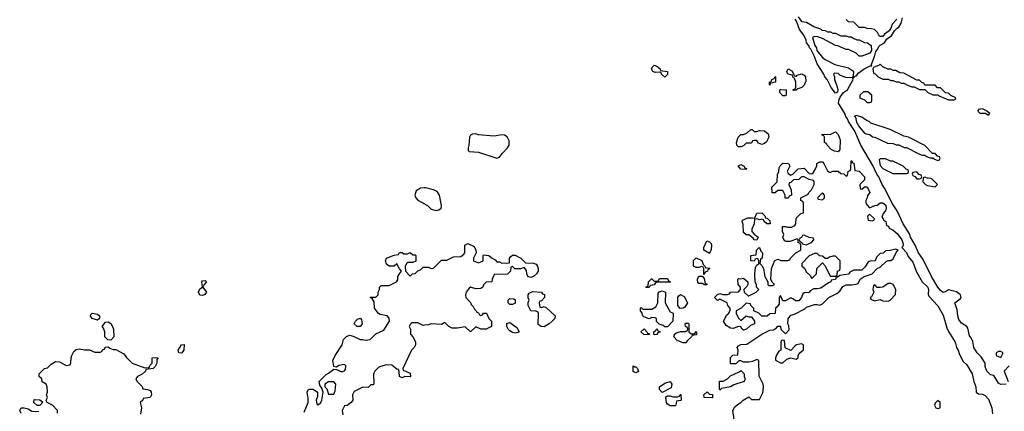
# Model space of a CAD drawing. Header units: inches. Extents: x 2380053 to 2584298, y 380219 to 546618.
# Tile 767 of 788: x 2476917 to 2484415, y 510324 to 513305. Entities that reach past the tile are written whole.
import ezdxf

# ---------------------------------------------------------------- set-up
doc = ezdxf.new("R2010")
doc.units = ezdxf.units.IN
doc.header["$MEASUREMENT"] = 0
doc.layers.add('C4571', color=7, linetype='Continuous')
doc.layers.add('C4581', color=7, linetype='Continuous')

msp = doc.modelspace()

# ---------------------------------------------------------------- linework, layer by layer
at = {"layer": 'C4571', "color": 2}
for points, elevation in [([(2480000, 512024), (2479970, 512022.7), (2479937.3, 512002.7), (2479927.3, 511970), (2479934, 511950), (2479950.4, 511930.4), (2480000, 511902.4)], 58), ([(2479083.3, 510316.7), (2479113.3, 510390), (2479114.9, 510425.1), (2479107.3, 510470), (2479113.6, 510486.4), (2479127, 510493), (2479153, 510493), (2479184.9, 510470), (2479184.1, 510435.9), (2479174.8, 510410), (2479181, 510381), (2479190, 510372), (2479210, 510392), (2479219, 510410), (2479228.7, 510470), (2479219, 510499), (2479203.2, 510523.2), (2479199, 510550), (2479250, 510604.9), (2479270, 510614), (2479310, 510644.7), (2479330, 510642.8), (2479370, 510625.5), (2479390, 510631), (2479398, 510642), (2479401.2, 510670), (2479390, 510679.3), (2479346.6, 510673.4), (2479330, 510659), (2479310, 510666), (2479301.2, 510710), (2479319.3, 510750), (2479372.3, 510830), (2479384, 510870), (2479406, 510894), (2479430, 510902.4), (2479456.5, 510896.5), (2479510, 510871.3), (2479530, 510871.3), (2479550, 510864.7), (2479586, 510870), (2479630, 510914), (2479690, 510941), (2479732.7, 511010), (2479731.9, 511031.9), (2479715.3, 511050), (2479661.2, 511061.2), (2479648.9, 511068.9), (2479618, 511110), (2479616.4, 511156.4), (2479602, 511182), (2479586, 511190), (2479590, 511194), (2479630, 511194), (2479646, 511210), (2479648, 511230), (2479658, 511250), (2479658, 511270), (2479670, 511282), (2479730, 511282), (2479786, 511310), (2479796.4, 511323.6), (2479798, 511350), (2479808.4, 511371.6), (2479826, 511390), (2479808.4, 511408.4), (2479790, 511446), (2479770, 511428), (2479730, 511428.7), (2479710, 511444), (2479702.7, 511470), (2479709.6, 511490.4), (2479770, 511512), (2479802, 511518), (2479810, 511534), (2479830, 511534), (2479842, 511522), (2479870, 511522), (2479890, 511534), (2479910, 511514), (2479930, 511514), (2479934, 511510), (2479932.7, 511467.3), (2479910, 511458), (2479870, 511458), (2479862, 511450), (2479852.7, 511427.3), (2479854, 511390), (2479890, 511354), (2479908.4, 511371.6), (2479930, 511374), (2479950, 511394), (2479970, 511402), (2479990, 511422), (2480000, 511422)], 54), ([(2480000, 510979), (2479990, 510978), (2479950, 510998), (2479903.6, 510996.4), (2479890, 510986), (2479882, 510970), (2479894, 510950), (2479894, 510910), (2479911.6, 510891.6), (2479931.6, 510851.6), (2479932, 510830), (2479922, 510810), (2479902, 510790), (2479834, 510650), (2479838, 510638), (2479890, 510614), (2479894, 510590), (2479890, 510586), (2479850, 510588), (2479830, 510578), (2479810, 510588), (2479807.3, 510627.3), (2479802, 510642), (2479790, 510646), (2479750, 510675.3), (2479710, 510678), (2479666, 510666), (2479650, 510658), (2479622, 510630), (2479612, 510610), (2479614, 510530), (2479610, 510526), (2479590, 510526), (2479570, 510506), (2479530, 510508), (2479465.4, 510474.6), (2479452, 510450), (2479454, 510410), (2479442, 510390), (2479411.6, 510368.4), (2479390, 510366), (2479374, 510330), (2479378, 510298)], 54), ([(2477206, 510310), (2477206, 510330), (2477166, 510370), (2477126, 510390), (2477120.4, 510400.4), (2477118, 510410), (2477128, 510430), (2477122, 510450), (2477128, 510470), (2477126, 510510), (2477118, 510530), (2477088.4, 510548.4), (2477086, 510570), (2477066, 510590), (2477066, 510610), (2477106, 510650), (2477130, 510654), (2477156.4, 510683.6), (2477190, 510702), (2477219.6, 510699.6), (2477270, 510672), (2477302, 510678), (2477307.3, 510692.7), (2477308, 510730), (2477313.2, 510750), (2477330, 510778), (2477346, 510794), (2477370, 510798.8), (2477410, 510791.3), (2477450, 510792), (2477490, 510774), (2477530, 510774), (2477542, 510778), (2477547.3, 510792.7), (2477562, 510798), (2477567.3, 510812.7), (2477590, 510814), (2477603.6, 510803.6), (2477630, 510794), (2477650, 510794), (2477710, 510762), (2477730, 510734), (2477774, 510690), (2477870, 510654), (2477902, 510658), (2477907.3, 510672.7), (2477926, 510690), (2477926, 510730), (2477950, 510734), (2477971.6, 510731.6), (2477962, 510718), (2477962, 510690), (2477950, 510666), (2477934, 510650), (2477878, 510642), (2477874, 510630), (2477850, 510606), (2477814, 510590), (2477802, 510570), (2477810, 510554), (2477850, 510514), (2477854, 510494), (2477891.1, 510491.1), (2477910, 510482), (2477918, 510470), (2477922, 510450), (2477910, 510428), (2477858, 510422), (2477854, 510410), (2477834, 510390), (2477844.7, 510350), (2477836.9, 510303.1)], 54), ([(2476927.9, 510307.9), (2476917.2, 510330), (2476929.4, 510350.6), (2476950.8, 510350.8), (2476982.8, 510342.8), (2477010, 510324.7), (2477062, 510322)], 54)]:
    msp.add_lwpolyline(points, dxfattribs=dict(at, elevation=elevation))
at = {"layer": 'C4571', "color": 2, "elevation": 54}
for points in [[(2478310, 511206), (2478290, 511209.3), (2478278, 511230), (2478290, 511256), (2478308.7, 511270), (2478303.7, 511310), (2478310, 511316.3), (2478330, 511318.8), (2478341, 511310), (2478322, 511290), (2478312, 511270), (2478338.8, 511230), (2478327.3, 511212.7)], [(2477510, 511019), (2477468, 511030), (2477455.3, 511050), (2477458, 511062), (2477469.2, 511070.8), (2477510, 511064.7), (2477524.7, 511050), (2477524.7, 511030)], [(2477610, 510866), (2477587.3, 510867.3), (2477566, 510890), (2477566, 510930), (2477556.4, 510956.4), (2477546, 510970), (2477570, 511002), (2477590, 511004.7), (2477610, 510991.3), (2477624.7, 510970), (2477631.3, 510950), (2477634, 510890)], [(2479510, 510969), (2479488, 510970), (2479465.2, 510990), (2479475.3, 511010), (2479490, 511024.7), (2479512, 511032), (2479519.8, 511019.8), (2479524.7, 510990)], [(2478150, 510766), (2478130, 510768.7), (2478123.7, 510790), (2478150, 510830.8), (2478170, 510831.3), (2478166.8, 510790)], [(2479310, 510548.7), (2479270, 510548.7), (2479242, 510530), (2479242, 510510), (2479255.3, 510495.3), (2479270, 510454), (2479310, 510454), (2479320.4, 510479.6), (2479324, 510530)], [(2477050, 510368), (2477026, 510390), (2477027.3, 510412.7), (2477071, 510411), (2477092.7, 510392.7), (2477070, 510368)]]:
    msp.add_lwpolyline(points, close=True, dxfattribs=at)
at = {"layer": 'C4581', "color": 2}
for points, elevation in [([(2482846.4, 513326.4), (2482870, 513291.3), (2482910, 513286), (2482970, 513251.3), (2483016, 513236), (2483026, 513226), (2483050, 513222), (2483070, 513212), (2483091.6, 513211.6), (2483110, 513202), (2483130, 513202), (2483170, 513182), (2483210, 513182), (2483230, 513174), (2483250, 513174), (2483263.6, 513163.6), (2483292.7, 513152.7), (2483310, 513152), (2483350, 513132), (2483374, 513130), (2483402, 513110), (2483404.7, 513070), (2483390.7, 513049.3), (2483330, 513028), (2483310, 513028), (2483286, 513050), (2483230, 513078), (2483210, 513078), (2483147.3, 513107.3), (2483130, 513108), (2483030, 513162), (2482994.6, 513174.6), (2482970, 513178), (2482954, 513170), (2482971.3, 513110), (2482984, 513090), (2482986.8, 513070), (2483030, 513018), (2483050, 513002), (2483124.7, 512964.7), (2483230, 512938), (2483259.1, 512919.1), (2483266, 512910), (2483264.7, 512875.3), (2483258, 512862), (2483205.2, 512865.2), (2483164, 512884), (2483150, 512895.3), (2483122, 512898), (2483114, 512890), (2483122, 512870), (2483121, 512850), (2483140.7, 512800.7), (2483146.4, 512773.6), (2483145.4, 512754.6), (2483130, 512746.6), (2483096, 512790), (2483067.3, 512850), (2483049.6, 512870), (2483042, 512890), (2482989.8, 512969.8), (2482967.8, 513030), (2482941.3, 513081.3), (2482932.7, 513090), (2482927.3, 513110), (2482909.7, 513130), (2482905.6, 513150), (2482888.2, 513188.2), (2482856.9, 513230), (2482833.2, 513293.2), (2482822.7, 513310)], 54), ([(2484430.7, 510529.3), (2484390, 510528.7), (2484370, 510538), (2484335.3, 510595.3), (2484310, 510602), (2484282, 510630), (2484270, 510666), (2484269, 510690), (2484239.5, 510739.5), (2484209.6, 510769.6), (2484183.7, 510810), (2484175.5, 510855.5), (2484163.2, 510883.2), (2484150, 510898), (2484137.2, 510957.2), (2484129.2, 510969.2), (2484090, 510994), (2484070, 511022), (2484060.9, 511050), (2484056, 511096), (2484038, 511150), (2484080.4, 511179.6), (2484088, 511190), (2484082, 511210), (2484050, 511234), (2483991, 511249), (2483966.8, 511233.2), (2483950, 511229.3), (2483930, 511242.7), (2483908.5, 511268.5), (2483860.5, 511350), (2483798.5, 511478.5), (2483761.6, 511530), (2483736.2, 511590), (2483700.5, 511650), (2483693.9, 511673.9), (2483645.6, 511750), (2483598.4, 511850), (2483563.1, 511903.1), (2483503.3, 512023.3), (2483485.6, 512050), (2483459.5, 512110), (2483444.2, 512130), (2483415.3, 512195.3), (2483322, 512350), (2483277.1, 512457.1), (2483230, 512529.3), (2483221.6, 512550), (2483207.8, 512567.8), (2483201.3, 512590), (2483153.3, 512670), (2483154.5, 512690), (2483164.8, 512715.2), (2483189.5, 512750.5), (2483220.9, 512770), (2483264, 512850), (2483262, 512858), (2483282, 512878), (2483290, 512878.8), (2483302.7, 512897.3), (2483347.8, 512932.2), (2483392.7, 512952.7), (2483407.3, 512952.7), (2483403.1, 512963.1), (2483430, 513032), (2483437.2, 513062.8), (2483450, 513078), (2483459.3, 513100.7), (2483469.1, 513110.9), (2483504, 513130), (2483521.2, 513158.8), (2483556.6, 513183.4), (2483579.3, 513220.7), (2483598.6, 513241.4), (2483611.5, 513248.5), (2483630, 513278), (2483640.2, 513319.8)], 54), ([(2483598, 513310), (2483562, 513270), (2483554.8, 513245.2), (2483539.1, 513220.9), (2483504, 513196), (2483490, 513178), (2483470, 513178), (2483463.1, 513183.1), (2483448.4, 513208.4), (2483426, 513230), (2483403.6, 513236.4), (2483370, 513238), (2483350, 513246), (2483310, 513246), (2483270, 513286), (2483228.4, 513288.4), (2483210, 513306)], 54), ([(2482358, 510262), (2482348.7, 510331.3), (2482363.1, 510356.9), (2482383.1, 510376.9), (2482408.4, 510391.6), (2482426, 510410), (2482470, 510434), (2482490, 510414), (2482550, 510414), (2482576.4, 510463.6), (2482582, 510510), (2482578, 510530), (2482547.3, 510592.7), (2482546, 510710), (2482530, 510718), (2482496.9, 510703.1), (2482470, 510698), (2482430, 510698), (2482410, 510708), (2482392.7, 510707.3), (2482370, 510686), (2482330, 510686), (2482330, 510734), (2482348.4, 510751.6), (2482386, 510754), (2482388, 510790), (2482382, 510810), (2482390, 510822), (2482410, 510831.3), (2482454, 510834), (2482570, 510911.3), (2482630, 510942), (2482656.4, 510943.6), (2482680.4, 510959.6), (2482690, 510972), (2482711.3, 510971.3), (2482714, 510950), (2482750, 510914), (2482776.4, 510943.6), (2482774.6, 510974.6), (2482768, 510990), (2482768.9, 511028.9), (2482790, 511056), (2482816.5, 511063.5), (2482896, 511104), (2482910, 511118), (2482970, 511136), (2482990, 511138), (2483010, 511132), (2483030, 511142), (2483078, 511190), (2483140.4, 511219.6), (2483162, 511238), (2483186, 511274), (2483210, 511286.8), (2483253.2, 511286.8), (2483288.4, 511291.6), (2483302, 511298), (2483318, 511330), (2483349, 511351), (2483408.4, 511371.6), (2483446, 511410), (2483470, 511422), (2483514.6, 511465.4), (2483530, 511472), (2483550, 511471.3), (2483570, 511484.7), (2483598, 511542), (2483606, 511550), (2483590, 511558), (2483547.3, 511547.3), (2483510, 511546), (2483492.7, 511527.3), (2483470, 511526), (2483442, 511498), (2483431.1, 511468.9), (2483392.7, 511467.3), (2483378, 511462), (2483356.8, 511423.2), (2483330, 511399), (2483270, 511399), (2483238, 511382), (2483230, 511369.2), (2483162, 511358), (2483146, 511346), (2483134, 511346), (2483130, 511328), (2483098, 511322), (2483094, 511310), (2483076.9, 511303.1), (2483018, 511262), (2482990, 511255.3), (2482963.6, 511256.4), (2482938, 511242), (2482930, 511228), (2482890, 511226), (2482882, 511218), (2482870.9, 511189.1), (2482850, 511164), (2482824, 511164), (2482810, 511178), (2482790, 511188), (2482750, 511166), (2482730, 511166), (2482710, 511206), (2482702, 511190), (2482699.6, 511140.4), (2482683.6, 511116.4), (2482674, 511110), (2482670, 511068), (2482630, 511066), (2482610, 511048), (2482570, 511048), (2482546, 511070), (2482508.7, 511088.7), (2482507.3, 511107.3), (2482486, 511130), (2482482, 511142), (2482450, 511146), (2482411.3, 511108.7), (2482374, 511090), (2482374, 511070), (2482390, 511034), (2482410, 511014), (2482448.4, 511051.6), (2482470, 511042), (2482490, 511042), (2482514, 511010), (2482512, 510990), (2482482, 510978), (2482452, 510950), (2482430, 510942), (2482418, 510950), (2482408, 510968), (2482390, 510968.7), (2482350, 510955.3), (2482330, 510958), (2482296.4, 510976.4), (2482278, 511010), (2482302, 511058), (2482318, 511070), (2482327.3, 511092.7), (2482328, 511110), (2482308.7, 511128.7), (2482306, 511150), (2482250, 511178), (2482230, 511168), (2482208.9, 511191.1), (2482230, 511214), (2482250, 511222), (2482272.7, 511212.7), (2482307.3, 511212.7), (2482322, 511218), (2482330, 511232), (2482390, 511234), (2482406, 511250), (2482406, 511270), (2482388.7, 511288.7), (2482386, 511330), (2482390, 511334), (2482410, 511332), (2482430, 511338), (2482462, 511310), (2482462, 511290), (2482454, 511274), (2482432, 511250), (2482434, 511230), (2482463.6, 511203.6), (2482470, 511202), (2482526, 511230), (2482546, 511250), (2482528.4, 511268.4), (2482527.3, 511287.3), (2482518, 511310), (2482515.3, 511370), (2482520.4, 511419.6), (2482527.3, 511432.7), (2482546, 511450), (2482546, 511470), (2482542, 511482), (2482530, 511486), (2482518, 511482), (2482510, 511466), (2482486, 511470), (2482486, 511510), (2482526, 511514), (2482528, 511550), (2482548, 511572), (2482551.1, 511571.1), (2482562, 511542), (2482574, 511530), (2482572, 511490), (2482558, 511482), (2482554, 511450), (2482570, 511434), (2482582, 511410), (2482592, 511350), (2482614, 511310), (2482614, 511290), (2482622, 511282), (2482650, 511282), (2482666, 511290), (2482647.3, 511307.3), (2482638, 511330), (2482642, 511410), (2482667.3, 511472.7), (2482690, 511482), (2482712.7, 511472.7), (2482767.3, 511472.7), (2482782, 511478), (2482786, 511490), (2482828.9, 511531.1), (2482866, 511550), (2482866, 511590), (2482862, 511602), (2482846, 511610), (2482846, 511630), (2482838, 511638), (2482783.6, 511616.4), (2482756.4, 511616.4), (2482742, 511622), (2482728, 511650), (2482735.3, 511670), (2482727.3, 511692.7), (2482726, 511730), (2482750, 511732), (2482764.7, 511724.7), (2482794.6, 511725.4), (2482820.4, 511739.6), (2482828, 511750), (2482830, 511794), (2482866, 511830), (2482886, 511834), (2482887.3, 511907.3), (2482882, 511922), (2482866, 511930), (2482866, 511950), (2482922, 511978), (2482926, 511990), (2482948, 512010), (2482968, 512050), (2482967.3, 512067.3), (2482962, 512082), (2482930, 512088), (2482890, 512108), (2482870, 512108), (2482850, 512088), (2482810, 512086), (2482790, 512066), (2482778, 512062), (2482774, 512050), (2482791.1, 512011.1), (2482794, 511970), (2482778, 511962), (2482770, 511946), (2482747.3, 511947.3), (2482746, 511970), (2482730, 512006), (2482690, 512006), (2482671.6, 511988.4), (2482647.3, 511987.3), (2482646, 512030), (2482686, 512070), (2482687.3, 512127.3), (2482698, 512150), (2482702, 512178), (2482707.3, 512192.7), (2482730, 512214), (2482772, 512210), (2482782, 512190), (2482762, 512150), (2482770, 512134), (2482790, 512122), (2482806, 512130), (2482846, 512170), (2482890, 512174), (2482930, 512134), (2482950, 512132), (2482960.4, 512139.6), (2482978, 512170), (2482987.3, 512192.7), (2482988.9, 512211.1), (2483010, 512222), (2483030, 512222), (2483042, 512210), (2483070, 512154), (2483083.6, 512143.6), (2483090, 512142), (2483110, 512152), (2483150, 512152), (2483170, 512134), (2483192.7, 512132.7), (2483210, 512114), (2483222, 512118), (2483226, 512150), (2483242, 512158), (2483246, 512170), (2483248.9, 512231.1), (2483254, 512230), (2483258, 512218), (2483270, 512214), (2483278, 512158), (2483310, 512152), (2483351, 512110), (2483350, 512086), (2483314, 512050), (2483318, 512018), (2483330, 512014), (2483350, 512034), (2483370, 512032), (2483391.3, 511990), (2483372.7, 511967.3), (2483371.6, 511948.4), (2483362, 511930), (2483362, 511910), (2483370, 511894), (2483390, 511874), (2483428.4, 511891.6), (2483447.3, 511892.7), (2483469.2, 511910.8), (2483490, 511910.7), (2483512.3, 511892.3), (2483514.8, 511870), (2483510.7, 511849.3), (2483492, 511830), (2483482, 511802), (2483494, 511790), (2483498, 511778), (2483514, 511770), (2483518, 511738), (2483532.7, 511732.7), (2483538, 511718), (2483570, 511702), (2483598.8, 511678.8), (2483634, 511630), (2483644.7, 511595.3), (2483642, 511578), (2483634, 511570), (2483670, 511532), (2483683, 511503), (2483718.5, 511458.5), (2483746.8, 511386.8), (2483791, 511310), (2483833.4, 511270), (2483837.3, 511250), (2483835.3, 511215.3), (2483840.7, 511200.7), (2483910, 511126), (2483950, 511056), (2483978.5, 510958.5), (2483990.6, 510930.6), (2484041, 510850), (2484050.9, 510810.9), (2484064.7, 510790), (2484075.3, 510755.3), (2484102, 510702), (2484130, 510678), (2484171, 510610), (2484182, 510550), (2484198, 510510), (2484202, 510470), (2484218, 510458), (2484250, 510454.8), (2484270, 510444), (2484296, 510416), (2484319.1, 510350), (2484324.9, 510304.9)], 54), ([(2480000, 511902.4), (2480022, 511890), (2480050, 511862), (2480090, 511852), (2480110, 511858), (2480128, 511870), (2480128.7, 511890), (2480114, 511970), (2480096.6, 511996.6), (2480069.5, 512009.5), (2480010, 512024.5), (2480000, 512024)], 58), ([(2480000, 511422), (2480030, 511422), (2480050, 511412), (2480067.3, 511412.7), (2480130, 511474), (2480170, 511474), (2480220.4, 511499.6), (2480276.4, 511503.6), (2480300.4, 511519.6), (2480308, 511530), (2480308, 511590), (2480330, 511602), (2480378, 511578), (2480391.6, 511551.6), (2480394, 511530), (2480374, 511490), (2480374, 511470), (2480410, 511454), (2480446, 511470), (2480446, 511510), (2480450, 511514), (2480490, 511511.3), (2480510, 511492), (2480536.9, 511476.9), (2480550, 511462), (2480570, 511462), (2480590, 511452), (2480646, 511454), (2480648, 511490), (2480656.4, 511503.6), (2480670, 511512), (2480690, 511512), (2480734, 511490), (2480770, 511454), (2480830, 511452), (2480850, 511444.7), (2480861, 511430), (2480866, 511410), (2480864.7, 511390), (2480852, 511370), (2480830.9, 511349.1), (2480810, 511342), (2480788, 511350), (2480778, 511370), (2480776.4, 511396.4), (2480758, 511418), (2480730, 511408), (2480688, 511408), (2480670, 511426), (2480658, 511422), (2480654, 511390), (2480631.6, 511368.4), (2480530, 511366), (2480514, 511330), (2480511.6, 511308.4), (2480470, 511306), (2480450, 511286), (2480444.7, 511270), (2480430, 511259), (2480390, 511257.2), (2480350, 511268), (2480339.6, 511260.4), (2480318, 511230), (2480312, 511210), (2480314, 511190), (2480350, 511152), (2480356, 511136), (2480370, 511122), (2480381, 511101), (2480394, 511090), (2480398, 511078), (2480410, 511074), (2480418, 511058), (2480430, 511054), (2480442, 511058), (2480448.4, 511071.6), (2480471, 511070), (2480490.9, 511030.9), (2480511, 511010), (2480511.1, 510968.9), (2480470, 510948), (2480430, 510948), (2480390, 510966), (2480350, 510928), (2480310, 510966), (2480250, 510958), (2480210, 510958), (2480186, 510970), (2480158, 510998), (2480150, 510998), (2480130, 510986), (2480050, 510988.7), (2480030, 510982), (2480000, 510979)], 54), ([(2484452, 510670), (2484414, 510630), (2484444.7, 510550)], 54)]:
    msp.add_lwpolyline(points, dxfattribs=dict(at, elevation=elevation))
for points, elevation in [([(2481830, 512868.7), (2481806, 512890), (2481802, 512902), (2481790, 512906), (2481756.9, 512903.1), (2481738, 512910), (2481729, 512930), (2481738, 512950), (2481750, 512958), (2481770, 512951.3), (2481794, 512930), (2481798, 512918), (2481851.3, 512911.3), (2481851.3, 512888.7)], 54), ([(2483470, 512966), (2483462, 512958), (2483418, 512942), (2483414, 512930), (2483418, 512898), (2483432.7, 512892.7), (2483454, 512870), (2483490, 512852), (2483530, 512852), (2483550, 512842), (2483570, 512842), (2483592.7, 512832.7), (2483611.6, 512831.6), (2483630, 512822), (2483650, 512822), (2483683.6, 512803.6), (2483710, 512794), (2483730, 512794), (2483770, 512774), (2483810, 512774), (2483834, 512750), (2483870, 512734), (2483910, 512734), (2483923.6, 512723.6), (2483990, 512694), (2484030, 512694), (2484042, 512698), (2484046, 512710), (2484007.3, 512727.3), (2483990, 512746), (2483967.3, 512747.3), (2483930, 512786), (2483907.3, 512787.3), (2483890, 512806), (2483810, 512806), (2483802, 512822), (2483787.3, 512827.3), (2483770, 512846), (2483750, 512846), (2483650, 512898), (2483620.4, 512900.4), (2483590, 512918), (2483570, 512918), (2483550, 512928), (2483528.4, 512928.4), (2483490, 512946)], 54), ([(2482630, 512808), (2482626, 512810), (2482626, 512830), (2482642, 512838), (2482646, 512850), (2482662, 512858), (2482670, 512874), (2482674, 512870), (2482674, 512830), (2482638, 512822)], 54), ([(2482830, 512874), (2482838, 512882), (2482870, 512892), (2482890, 512882), (2482902, 512870), (2482903.6, 512836.4), (2482890, 512806), (2482874, 512790), (2482842, 512778), (2482830, 512768), (2482810, 512766), (2482806, 512770), (2482822, 512778), (2482827.3, 512792.7), (2482828, 512830), (2482818, 512858), (2482806, 512870), (2482802, 512882), (2482768, 512890), (2482758, 512910), (2482770, 512932), (2482796.9, 512916.9), (2482818, 512878)], 54), ([(2482730, 512726), (2482706, 512750), (2482706, 512770), (2482710, 512774), (2482754, 512770), (2482754, 512730), (2482750, 512726)], 54), ([(2483376.4, 512756.4), (2483343.6, 512756.4), (2483314, 512730), (2483314, 512710), (2483350, 512694), (2483370, 512674), (2483390, 512674), (2483402, 512678), (2483406, 512690), (2483406, 512730)], 54), ([(2483290, 512575.3), (2483274, 512570), (2483282, 512562), (2483290, 512524.7), (2483311.3, 512490), (2483350, 512442), (2483372.7, 512432.7), (2483391.6, 512431.6), (2483412.7, 512412.7), (2483430, 512412), (2483525.4, 512365.4), (2483570, 512362), (2483592.7, 512352.7), (2483611.6, 512351.6), (2483652.7, 512332.7), (2483671.6, 512331.6), (2483770, 512282), (2483790, 512274), (2483810, 512274), (2483823.6, 512263.6), (2483850, 512254), (2483870, 512254), (2483883.6, 512243.6), (2483910, 512234), (2483922, 512238), (2483926, 512250), (2483922, 512262), (2483907.3, 512267.3), (2483890, 512286), (2483867.3, 512287.3), (2483810, 512348), (2483686, 512410), (2483650, 512418), (2483546, 512470), (2483398, 512518), (2483386, 512530), (2483370, 512535.3), (2483330, 512562)], 54), ([(2484250, 512626), (2484218, 512622), (2484214, 512610), (2484230, 512594), (2484274, 512594), (2484274, 512590), (2484290, 512582), (2484298, 512582), (2484306, 512590), (2484286, 512606), (2484286, 512610)], 54), ([(2480390, 512435.3), (2480365.4, 512434.6), (2480350, 512426), (2480342, 512410), (2480338, 512350), (2480331.3, 512330), (2480332, 512310), (2480341, 512301), (2480410, 512297.3), (2480550, 512250.8), (2480570, 512258), (2480592.7, 512290), (2480631.3, 512328.7), (2480643.7, 512350), (2480644.1, 512384.1), (2480630, 512413.2), (2480610, 512425.2), (2480590, 512429.2), (2480530, 512419), (2480410, 512428)], 58), ([(2482510, 512454), (2482530, 512454), (2482550, 512462), (2482590, 512458), (2482616, 512436), (2482622, 512410), (2482605.4, 512374.6), (2482590, 512362), (2482570, 512355.3), (2482544, 512364), (2482530, 512386), (2482510, 512386), (2482498, 512382), (2482490, 512366), (2482450, 512366), (2482430, 512346), (2482410, 512338), (2482390, 512338), (2482378, 512350), (2482375.3, 512370), (2482389, 512411), (2482410, 512431.3), (2482430, 512432), (2482456.4, 512443.6), (2482486, 512470), (2482494, 512470)], 54), ([(2483150, 512298), (2483123.1, 512303.1), (2483096.4, 512316.4), (2483066, 512350), (2483062, 512362), (2483046, 512370), (2483046, 512410), (2483042, 512422), (2483027.3, 512427.3), (2483027.3, 512432.7), (2483090, 512432), (2483130, 512452), (2483150, 512432), (2483164.7, 512390), (2483163.6, 512316.4)], 54), ([(2482450, 512166), (2482410, 512168), (2482388.4, 512191.6), (2482410, 512202), (2482434, 512190), (2482438, 512178), (2482452.7, 512172.7)], 54), ([(2483510, 512246), (2483470, 512246), (2483462, 512238), (2483470, 512194), (2483490, 512172), (2483566, 512134), (2483670, 512134), (2483682, 512138), (2483686, 512150), (2483682, 512162), (2483667.3, 512167.3), (2483646, 512190), (2483614, 512206), (2483567.3, 512227.3), (2483548.4, 512228.4)], 54), ([(2483750, 512146), (2483718, 512142), (2483714, 512130), (2483718, 512118), (2483732.7, 512112.7), (2483750, 512094), (2483770, 512094), (2483782, 512098), (2483786, 512110), (2483782, 512122), (2483767.3, 512127.3)], 54), ([(2483810, 512106), (2483798, 512102), (2483794, 512070), (2483814, 512050), (2483830, 512042), (2483890, 512034), (2483906, 512050), (2483866, 512090), (2483856.4, 512096.4), (2483830, 512098)], 54), ([(2483030, 511986), (2482994, 511950), (2482998, 511938), (2483030, 511934), (2483046, 511950), (2483046, 511970)], 54), ([(2482606, 511750), (2482586, 511770), (2482582, 511782), (2482570, 511786), (2482550, 511782), (2482530, 511788), (2482514, 511786), (2482511.3, 511750), (2482492, 511710), (2482492.7, 511692.7), (2482511.6, 511671.6), (2482542, 511650), (2482530, 511628), (2482510, 511628.7), (2482502, 511642), (2482470, 511668), (2482448.4, 511668.4), (2482430, 511686), (2482427.3, 511747.3), (2482418, 511770), (2482422, 511778), (2482463.1, 511796.9), (2482498, 511798), (2482510, 511794), (2482518, 511802), (2482530, 511832), (2482570, 511834), (2482592.7, 511812.7), (2482598, 511798), (2482610, 511794), (2482630, 511774), (2482632, 511750)], 54), ([(2483390, 511826), (2483374, 511810), (2483378, 511778), (2483410, 511774), (2483422, 511778), (2483426, 511790)], 54), ([(2482170, 511526), (2482126, 511550), (2482126, 511570), (2482150, 511622), (2482170, 511614), (2482182, 511602), (2482184.7, 511590), (2482183.6, 511556.4)], 54), ([(2482890, 511666), (2482878, 511662), (2482870, 511646), (2482858, 511642), (2482854, 511630), (2482858, 511618), (2482874, 511610), (2482878, 511598), (2482910, 511592), (2482930, 511602), (2482946, 511610), (2482966, 511630), (2482962, 511642), (2482930, 511648)], 54), ([(2482990, 511526), (2482970, 511526), (2482930, 511508), (2482874, 511450), (2482874, 511430), (2482892.7, 511412.7), (2482905.4, 511385.4), (2482936.9, 511356.9), (2482950, 511334), (2482986, 511370), (2482988, 511412), (2483030, 511454), (2483051.6, 511431.6), (2483090, 511354), (2483130, 511354), (2483142, 511358), (2483146, 511390), (2483162, 511398), (2483166, 511410), (2483166, 511470), (2483130, 511506), (2483110, 511506), (2483083.6, 511496.4), (2483070, 511486), (2483050, 511486), (2483030, 511506), (2483008.4, 511508.4)], 54), ([(2482126, 511366), (2482126, 511410), (2482122, 511422), (2482110, 511426), (2482090, 511418), (2482070, 511418), (2482048, 511430), (2482049, 511471), (2482070, 511492), (2482111.1, 511471.1), (2482122, 511442), (2482134, 511430), (2482138, 511418), (2482170, 511414), (2482174, 511410), (2482158, 511402), (2482154, 511390), (2482138, 511382), (2482130, 511366)], 54), ([(2481690, 511266), (2481686, 511270), (2481702, 511278), (2481706, 511310), (2481728.4, 511331.6), (2481731.6, 511331.6), (2481750, 511314), (2481770, 511314), (2481782, 511318), (2481790, 511334), (2481850, 511334), (2481858, 511318), (2481874, 511310), (2481870, 511306), (2481770, 511306), (2481758, 511302), (2481750, 511286), (2481718, 511282), (2481710, 511266)], 54), ([(2482150, 511286), (2482130, 511288), (2482118, 511298), (2482090, 511298), (2482082, 511302), (2482078, 511330), (2482090, 511354), (2482114, 511354), (2482130, 511334), (2482138, 511298), (2482150, 511294)], 54), ([(2483550, 511298), (2483530, 511298), (2483490, 511268), (2483470, 511266), (2483447.3, 511267.3), (2483430, 511286), (2483418, 511282), (2483414, 511250), (2483422, 511230), (2483403.6, 511196.4), (2483394, 511190), (2483398, 511178), (2483426, 511166), (2483470, 511174), (2483490, 511164.7), (2483530, 511162), (2483546, 511170), (2483587.3, 511212.7), (2483588, 511250), (2483568.4, 511288.4)], 54), ([(2480890, 511114), (2480910, 511122), (2480930, 511112), (2480994, 511050), (2480992, 511030), (2480972, 511010), (2480950, 510988.7), (2480910, 510968), (2480888.4, 510968.4), (2480866, 510986), (2480867.3, 511067.3), (2480862, 511082), (2480847.3, 511087.3), (2480809.1, 511089.1), (2480788.9, 511128.9), (2480788.9, 511151.1), (2480798, 511170), (2480788.9, 511188.9), (2480788.9, 511211.1), (2480796.4, 511223.6), (2480823.1, 511236.9), (2480891.6, 511231.6), (2480898, 511218), (2480912.7, 511212.7), (2480914, 511190), (2480890, 511166), (2480878, 511162), (2480874, 511150), (2480878, 511118)], 54), ([(2481830, 510966), (2481816.4, 510976.4), (2481787.3, 510987.3), (2481767.3, 511007.3), (2481766, 511030), (2481756.4, 511036.4), (2481730, 511038), (2481710, 511028), (2481670, 511042), (2481662, 511050), (2481655.3, 511075.3), (2481646, 511090), (2481646, 511110), (2481650, 511114), (2481662, 511102), (2481730, 511102), (2481760.4, 511119.6), (2481778, 511150), (2481780.4, 511219.6), (2481787.3, 511232.7), (2481810, 511242), (2481834, 511230), (2481832, 511150), (2481870, 511082), (2481894, 511070), (2481892, 511010), (2481850, 510966)], 54), ([(2480650, 511138), (2480638, 511150), (2480638, 511170), (2480650, 511182), (2480679.6, 511179.6), (2480691.6, 511171.6), (2480690, 511148), (2480670, 511138)], 54), ([(2481947.3, 511107.3), (2481928, 511130), (2481928.4, 511191.6), (2481936.4, 511203.6), (2481950, 511212), (2481978, 511198), (2482002, 511150), (2481983.6, 511116.4), (2481970, 511108)], 54), ([(2480690, 510919.3), (2480670, 510923.7), (2480650, 510936), (2480636, 510950), (2480626.6, 510970), (2480627, 510993), (2480650, 511001), (2480702, 510962), (2480722, 510930), (2480710, 510924)], 54), ([(2481710, 510906), (2481670, 510908), (2481648, 510930), (2481671.6, 510951.6), (2481694, 510930), (2481698, 510918), (2481712.7, 510912.7)], 54), ([(2481750, 510906), (2481746, 510910), (2481746, 510930), (2481762, 510938), (2481770, 510954), (2481778, 510938), (2481794, 510930), (2481778, 510922), (2481770, 510908)], 54), ([(2482030, 510914), (2482050, 510914), (2482062, 510918), (2482070, 510932), (2482074, 510910), (2482070, 510906), (2482038, 510902), (2482034, 510890), (2481999.6, 510860.4), (2481990, 510846), (2481970, 510846), (2481924, 510864), (2481898, 510890), (2481907.3, 510912.7), (2481918, 510922), (2481948.9, 510931.1), (2481987.3, 510932.7), (2482002, 510938), (2482006, 510950), (2482002, 510962), (2481988.4, 510968.4), (2481986, 510990), (2481990, 510994), (2482010, 510994), (2482014, 510990), (2482014, 510930)], 54), ([(2482730, 510866), (2482718, 510862), (2482714, 510850), (2482714, 510790), (2482698, 510782), (2482683.6, 510756.4), (2482672, 510730), (2482672.7, 510712.7), (2482710, 510692), (2482730, 510692), (2482760.2, 510719.8), (2482790, 510732), (2482830, 510722), (2482846, 510730), (2482846, 510750), (2482858, 510770), (2482887.3, 510792.7), (2482886, 510830), (2482870, 510838), (2482834, 510830), (2482819.6, 510820.4), (2482790, 510788), (2482747.3, 510807.3), (2482742, 510862)], 54), ([(2484390, 510778), (2484370, 510778), (2484354, 510770), (2484354, 510750), (2484390, 510734), (2484406, 510770)], 54), ([(2481602, 510662), (2481610, 510662), (2481622, 510650), (2481630, 510628), (2481610, 510618), (2481590, 510626), (2481589, 510671)], 54), ([(2482250, 510486), (2482246, 510490), (2482247.3, 510552.7), (2482274, 510554), (2482308.4, 510571.6), (2482330, 510594), (2482396.4, 510623.6), (2482410, 510634), (2482434, 510610), (2482434, 510590), (2482442, 510570), (2482434, 510550), (2482355.3, 510524.7), (2482330, 510509), (2482262, 510498)], 54), ([(2481810, 510468), (2481789.3, 510489.3), (2481789.5, 510510.5), (2481830, 510538.8), (2481871.3, 510550), (2481884.7, 510530), (2481878, 510502)], 54), ([(2481870, 510366), (2481850, 510378), (2481842, 510390), (2481838, 510430), (2481843.1, 510436.9), (2481850, 510442), (2481870, 510442), (2481890, 510434), (2481930, 510434), (2481942, 510438), (2481947.3, 510452.7), (2481952.7, 510452.7), (2481954, 510410), (2481950, 510406), (2481918, 510402), (2481914, 510370), (2481910, 510366)], 54), ([(2482190, 510426), (2482130, 510428), (2482128, 510450), (2482151.6, 510471.6), (2482170, 510454), (2482192.7, 510452.7), (2482194, 510430)], 54), ([(2483910, 510406), (2483890, 510386), (2483884.7, 510370), (2483894, 510350), (2483910, 510346), (2483926, 510350), (2483926, 510390)], 54)]:
    msp.add_lwpolyline(points, close=True, dxfattribs=dict(at, elevation=elevation))

doc.saveas('drawing.dxf')
